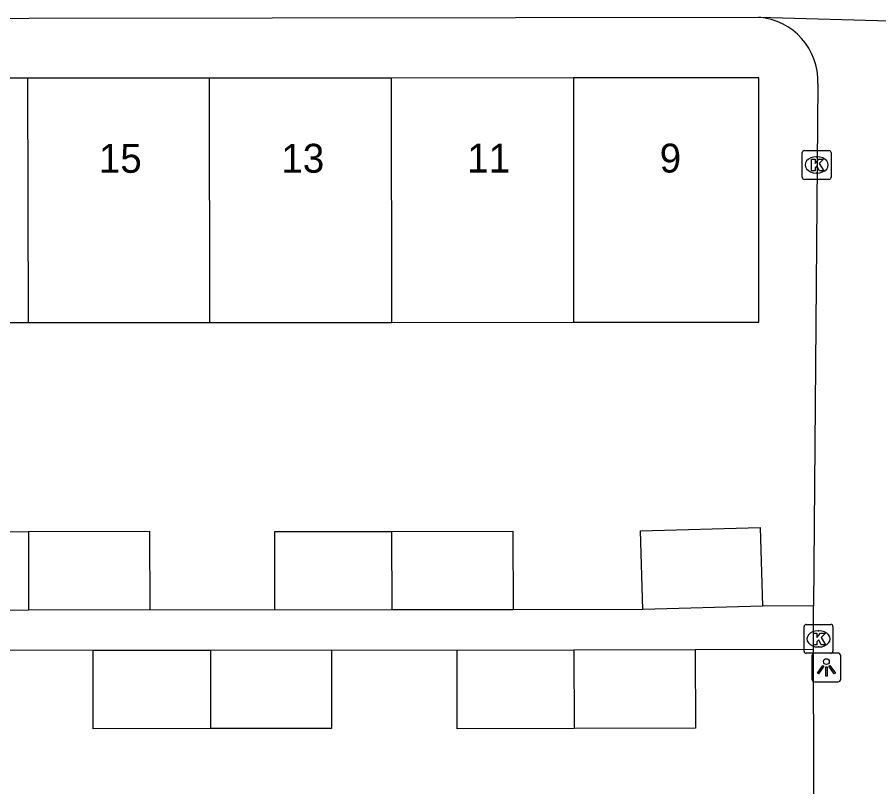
# Model space of a CAD drawing. Extents: x 160732 to 162105, y 387428 to 388479.
# Drawn here: x 161218.22 to 161248.07, y 388207.28 to 388233.95 of the extents above; entities that cross this region are included whole.
import ezdxf

# ---------------------------------------------------------------- set-up
doc = ezdxf.new("R2010")
doc.units = 0
for name, color, linetype in [('IMGEO_Kolk', 7, 'Continuous'), ('IMGEO_Lichtpunt', 7, 'Continuous'), ('IMGEO_Pand', 7, 'Continuous'), ('IMGEO_Pand_nummerreeks', 7, 'Continuous'), ('IMGEO_Voetpad_open', 7, 'Continuous')]:
    doc.layers.add(name, color=color, linetype=linetype)

msp = doc.modelspace()

# ---------------------------------------------------------------- linework, layer by layer
at = {"layer": 'IMGEO_Kolk'}
for p, q in [((161245.419, 388228.402), (161245.419, 388229.254)), ((161245.494, 388229.328), (161246.346, 388229.328)), ((161245.907, 388229.108), (161245.932, 388229.108)), ((161246.42, 388229.254), (161246.42, 388228.402)), ((161245.93, 388228.548), (161245.905, 388228.548)), ((161246.346, 388228.328), (161245.494, 388228.328)), ((161245.483, 388211.977), (161245.483, 388212.829)), ((161245.558, 388212.903), (161246.41, 388212.903)), ((161245.971, 388212.683), (161245.996, 388212.683)), ((161246.484, 388212.829), (161246.484, 388211.977)), ((161245.994, 388212.123), (161245.969, 388212.123)), ((161246.41, 388211.903), (161245.558, 388211.903))]:
    msp.add_line(p, q, dxfattribs=at)
for points in [[(161245.419, 388228.402), (161245.419, 388229.254)], [(161245.494, 388229.328), (161246.346, 388229.328)], [(161246.42, 388229.254), (161246.42, 388228.402)], [(161245.74, 388229.028), (161245.863, 388229.028), (161245.863, 388228.877), (161245.993, 388229.028), (161246.157, 388229.028), (161246.011, 388228.877), (161246.164, 388228.628), (161246.012, 388228.628), (161245.927, 388228.792), (161245.863, 388228.725), (161245.863, 388228.628), (161245.74, 388228.628), (161245.74, 388229.028)], [(161246.346, 388228.328), (161245.494, 388228.328)], [(161245.483, 388211.977), (161245.483, 388212.829)], [(161245.558, 388212.903), (161246.41, 388212.903)], [(161246.484, 388212.829), (161246.484, 388211.977)], [(161245.804, 388212.603), (161245.927, 388212.603), (161245.927, 388212.452), (161246.057, 388212.603), (161246.221, 388212.603), (161246.075, 388212.452), (161246.228, 388212.203), (161246.076, 388212.203), (161245.991, 388212.367), (161245.927, 388212.3), (161245.927, 388212.203), (161245.804, 388212.203), (161245.804, 388212.603)], [(161246.41, 388211.903), (161245.558, 388211.903)]]:
    msp.add_lwpolyline(points, dxfattribs=at)
for centre, start, end in [((161245.496, 388229.252), 91.552, 178.448), ((161245.496, 388229.252), 91.552, 178.448), ((161246.344, 388229.252), 1.552, 88.448), ((161246.344, 388229.252), 1.552, 88.448), ((161245.496, 388228.404), 181.552, 268.448), ((161245.496, 388228.404), 181.552, 268.448), ((161246.344, 388228.404), 271.552, 358.448), ((161246.344, 388228.404), 271.552, 358.448), ((161245.56, 388212.827), 91.552, 178.448), ((161245.56, 388212.827), 91.552, 178.448), ((161246.408, 388212.827), 1.552, 88.448), ((161246.408, 388212.827), 1.552, 88.448), ((161245.56, 388211.979), 181.552, 268.448), ((161245.56, 388211.979), 181.552, 268.448), ((161246.408, 388211.979), 271.552, 358.448), ((161246.408, 388211.979), 271.552, 358.448)]:
    msp.add_arc(centre, 0.0765, start, end, dxfattribs=at)
for centre, major_axis, ratio, start_param, end_param in [((161245.906, 388228.828), (-0.387, 0.002), 0.722429, 4.712389, 7.853982), ((161245.931, 388228.828), (-0.39, 0.002), 0.717154, 1.570796, 4.712389), ((161245.97, 388212.403), (-0.387, 0.002), 0.722429, 4.712389, 7.853982), ((161245.995, 388212.403), (-0.39, 0.002), 0.717154, 1.570796, 4.712389)]:
    msp.add_ellipse(centre, major_axis=major_axis, ratio=ratio, start_param=start_param, end_param=end_param, dxfattribs=at)
at = {"layer": 'IMGEO_Lichtpunt'}
for p, q in [((161245.756, 388211.817), (161245.756, 388211.01)), ((161245.756, 388211.817), (161245.756, 388211.01)), ((161246.658, 388211.912), (161245.85, 388211.912)), ((161246.658, 388211.912), (161245.85, 388211.912)), ((161246.752, 388211.01), (161246.752, 388211.817)), ((161246.752, 388211.01), (161246.752, 388211.817)), ((161245.85, 388210.916), (161246.658, 388210.916)), ((161245.85, 388210.916), (161246.658, 388210.916))]:
    msp.add_line(p, q, dxfattribs=at)
for points in [[(161246.13, 388211.481), (161246.169, 388211.453), (161245.981, 388211.191), (161245.943, 388211.218), (161246.13, 388211.481)], [(161246.342, 388211.453), (161246.38, 388211.48), (161246.567, 388211.218), (161246.528, 388211.19), (161246.342, 388211.453)], [(161246.232, 388211.433), (161246.279, 388211.433), (161246.279, 388211.111), (161246.232, 388211.111), (161246.232, 388211.433)]]:
    msp.add_lwpolyline(points, dxfattribs=at)
msp.add_circle((161246.255, 388211.615), 0.0994, dxfattribs=at)
for centre, start, end in [((161245.85, 388211.817), 90, 180), ((161245.85, 388211.817), 90, 180), ((161246.658, 388211.817), 0, 90), ((161246.658, 388211.817), 0, 90), ((161245.85, 388211.01), 180, 270), ((161245.85, 388211.01), 180, 270), ((161246.658, 388211.01), 270, 0), ((161246.658, 388211.01), 270, 360)]:
    msp.add_arc(centre, 0.0946, start, end, dxfattribs=at)
at = {"layer": 'IMGEO_Pand'}
for points in [[(161218.583, 388231.835), (161212.277, 388231.832)], [(161224.879, 388231.838), (161218.583, 388231.835)], [(161218.583, 388231.835), (161218.598, 388223.366)], [(161231.175, 388231.84), (161224.879, 388231.838)], [(161224.894, 388223.368), (161224.879, 388231.838)], [(161237.491, 388231.843), (161231.175, 388231.84)], [(161231.175, 388231.84), (161231.186, 388223.371)], [(161237.499, 388223.374), (161243.918, 388223.377), (161243.915, 388231.846), (161237.491, 388231.843)], [(161237.491, 388231.843), (161237.499, 388223.374)], [(161212.293, 388223.363), (161218.598, 388223.366)], [(161218.598, 388223.366), (161224.894, 388223.368)], [(161224.894, 388223.368), (161231.186, 388223.371)], [(161231.186, 388223.371), (161237.499, 388223.374)], [(161239.896, 388213.421), (161239.816, 388216.143), (161243.957, 388216.264), (161244.037, 388213.542)], [(161214.562, 388213.393), (161214.558, 388216.117), (161218.611, 388216.124)], [(161218.611, 388216.124), (161222.81, 388216.131), (161222.815, 388213.407)], [(161218.611, 388216.124), (161218.616, 388213.4)], [(161227.15, 388213.398), (161227.146, 388216.122), (161231.195, 388216.129)], [(161231.195, 388216.129), (161235.398, 388216.136), (161235.403, 388213.412)], [(161231.195, 388216.129), (161231.199, 388213.405)], [(161244.037, 388213.542), (161239.896, 388213.421)], [(161218.616, 388213.4), (161214.562, 388213.393)], [(161222.815, 388213.407), (161218.616, 388213.4)], [(161231.199, 388213.405), (161227.15, 388213.398)], [(161235.403, 388213.412), (161231.199, 388213.405)], [(161220.854, 388212.01), (161224.914, 388212.017)], [(161224.919, 388209.293), (161220.858, 388209.286), (161220.854, 388212.01)], [(161224.914, 388212.017), (161229.106, 388212.024)], [(161224.914, 388212.017), (161224.919, 388209.293)], [(161229.106, 388212.024), (161229.111, 388209.3), (161224.919, 388209.293)], [(161233.459, 388212.016), (161237.511, 388212.023)], [(161237.513, 388209.299), (161233.463, 388209.292), (161233.459, 388212.016)], [(161237.511, 388212.023), (161241.711, 388212.03)], [(161237.511, 388212.023), (161237.513, 388209.299)], [(161241.711, 388212.03), (161241.716, 388209.306), (161237.513, 388209.299)]]:
    msp.add_lwpolyline(points, dxfattribs=at)
at = {"layer": 'IMGEO_Voetpad_open'}
for points in [[(161168.029, 388233.843), (161243.914, 388233.947)], [(161243.914, 388233.947), (161248.844, 388233.81)], [(161245.961, 388231.652), (161245.807, 388213.547)], [(161245.807, 388213.547), (161244.037, 388213.542)], [(161245.808, 388212.042), (161245.807, 388213.547)], [(161227.15, 388213.398), (161222.815, 388213.407)], [(161239.896, 388213.421), (161235.403, 388213.412)], [(161241.711, 388212.03), (161245.808, 388212.042)], [(161245.86, 388194.071), (161245.808, 388212.042)], [(161216.505, 388212.019), (161220.854, 388212.01)], [(161229.106, 388212.024), (161233.459, 388212.016)]]:
    msp.add_lwpolyline(points, dxfattribs=at)
msp.add_arc((161243.741, 388231.733), 2.221, 357.9187, 85.5433, dxfattribs=at)

# ---------------------------------------------------------------- texts
at = {"layer": 'IMGEO_Pand_nummerreeks'}
for s, p in [('15', (161221.05, 388228.556)), ('13', (161227.373, 388228.559)), ('11', (161233.81, 388228.562)), ('9', (161240.48, 388228.565))]:
    msp.add_text(s, height=1, rotation=0.0249, dxfattribs=at).set_placement(p)

doc.saveas('drawing.dxf')
